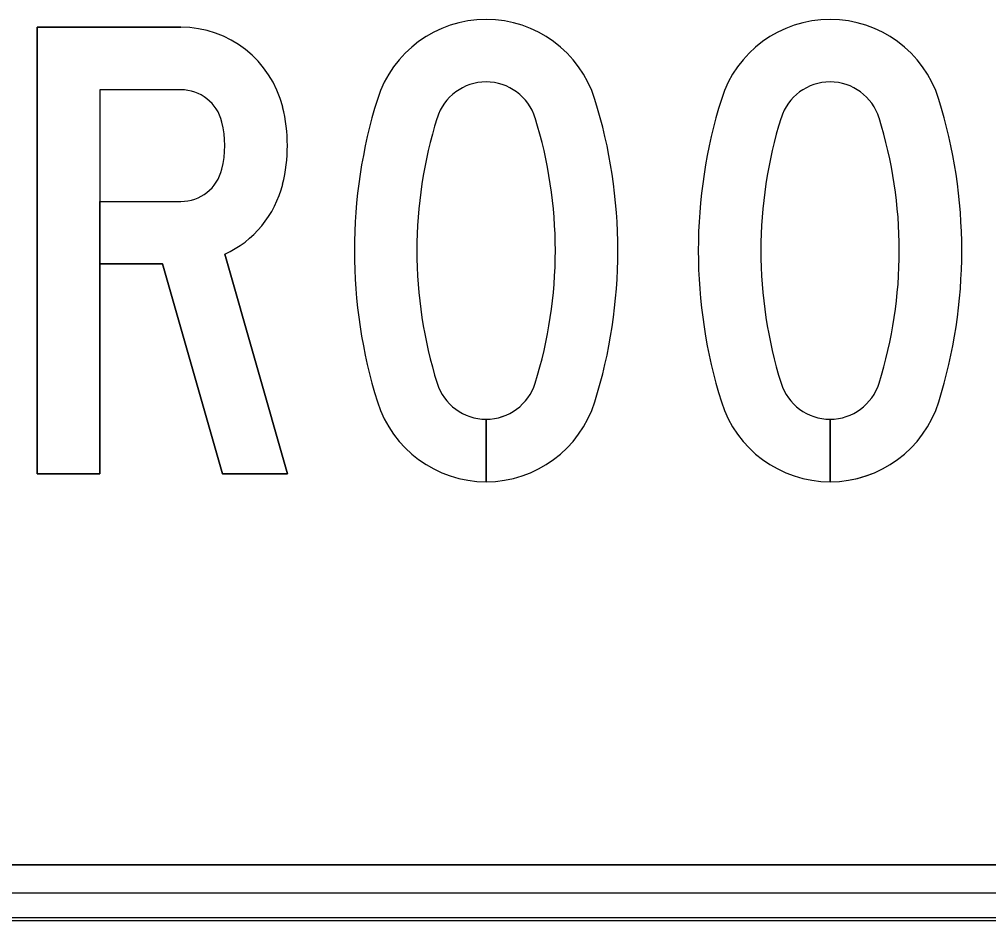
# Model space of a CAD drawing. Extents: x 0 to 770, y 0 to 495.
# Drawn here: x 255.86 to 294.03, y 398.62 to 434.11 of the extents above; entities that cross this region are included whole.
import ezdxf

# ---------------------------------------------------------------- set-up
doc = ezdxf.new("R2010")
doc.units = 0
for name, color, linetype in [('GSBWFill', 7, 'Continuous'), ('GSColorFill', 7, 'Continuous'), ('GSOutline', 7, 'Continuous')]:
    doc.layers.add(name, color=color, linetype=linetype)

msp = doc.modelspace()

# ---------------------------------------------------------------- linework, layer by layer
at = {"layer": 'GSBWFill'}
for p, q in [((262.216, 426.942), (262.216, 426.942)), ((274.243, 415.903), (274.243, 418.366)), ((274.244, 418.366), (274.244, 415.903)), ((287.79, 418.366), (287.79, 415.903)), ((287.79, 415.903), (287.79, 418.366)), ((329.616, 400.817), (243.863, 400.817)), ((243.863, 399.718), (329.616, 399.718)), ((243.852, 398.618), (329.616, 398.618))]:
    msp.add_line(p, q, dxfattribs=at)
for points in [[(262.216, 431.34), (259.026, 431.34), (259.026, 416.211), (256.563, 416.211), (256.563, 433.803), (262.216, 433.803)], [(263.952, 424.861), (266.415, 416.211), (263.854, 416.211), (261.499, 424.479), (259.027, 424.479), (259.027, 426.942), (262.216, 426.942)]]:
    msp.add_lwpolyline(points, dxfattribs=at)
for centre, radius, start, end in [((274.243, 429.625), 4.486, 17.3283, 162.6717), ((287.79, 429.625), 4.486, 17.3283, 162.6717), ((262.216, 429.669), 4.134, 13.8865, 90), ((274.243, 429.625), 2.023, 17.3283, 162.6717), ((287.79, 429.625), 2.023, 17.3283, 162.6717), ((262.216, 429.669), 1.671, 13.8865, 90), ((260.081, 429.141), 6.333, 346.1135, 13.8865), ((289.044, 425.007), 19.991, 162.6717, 197.3283), ((259.442, 425.007), 19.991, 342.6717, 17.3283), ((302.591, 425.007), 19.991, 162.6717, 197.3283), ((272.988, 425.007), 19.991, 342.6717, 17.3283), ((260.081, 429.141), 3.87, 346.1135, 13.8865), ((289.044, 425.007), 17.528, 162.6717, 197.3283), ((259.442, 425.007), 17.528, 342.6717, 17.3283), ((302.591, 425.007), 17.528, 162.6717, 197.3283), ((272.988, 425.007), 17.528, 342.6717, 17.3283), ((262.216, 428.614), 1.671, 270, 346.1135), ((262.216, 428.614), 4.134, 294.8221, 346.1135), ((274.243, 420.389), 2.023, 197.3283, 270), ((274.243, 420.389), 2.023, 270.0249, 342.6717), ((287.79, 420.389), 2.023, 197.3283, 270), ((287.79, 420.389), 2.023, 270.0249, 342.6717), ((274.243, 420.389), 4.486, 197.3283, 270), ((274.243, 420.389), 4.486, 270.0112, 342.6717), ((287.79, 420.389), 4.486, 197.3283, 270), ((287.79, 420.389), 4.486, 270.0112, 342.6717)]:
    msp.add_arc(centre, radius, start, end, dxfattribs=at)
at = {"layer": 'GSColorFill'}
for p, q in [((262.216, 426.942), (262.216, 426.942)), ((274.243, 415.903), (274.243, 418.366)), ((274.244, 418.366), (274.244, 415.903)), ((287.79, 418.366), (287.79, 415.903)), ((287.79, 415.903), (287.79, 418.366)), ((329.616, 400.817), (243.863, 400.817)), ((243.863, 399.718), (329.616, 399.718)), ((243.852, 398.618), (329.616, 398.618)), ((329.616, 398.728), (243.853, 398.728)), ((243.853, 398.618), (329.616, 398.618))]:
    msp.add_line(p, q, dxfattribs=at)
for points in [[(262.216, 431.34), (259.026, 431.34), (259.026, 416.211), (256.563, 416.211), (256.563, 433.803), (262.216, 433.803)], [(263.952, 424.861), (266.415, 416.211), (263.854, 416.211), (261.499, 424.479), (259.027, 424.479), (259.027, 426.942), (262.216, 426.942)]]:
    msp.add_lwpolyline(points, dxfattribs=at)
for centre, radius, start, end in [((274.243, 429.625), 4.486, 17.3283, 162.6717), ((287.79, 429.625), 4.486, 17.3283, 162.6717), ((262.216, 429.669), 4.134, 13.8865, 90), ((274.243, 429.625), 2.023, 17.3283, 162.6717), ((287.79, 429.625), 2.023, 17.3283, 162.6717), ((262.216, 429.669), 1.671, 13.8865, 90), ((260.081, 429.141), 6.333, 346.1135, 13.8865), ((289.044, 425.007), 19.991, 162.6717, 197.3283), ((259.442, 425.007), 19.991, 342.6717, 17.3283), ((302.591, 425.007), 19.991, 162.6717, 197.3283), ((272.988, 425.007), 19.991, 342.6717, 17.3283), ((260.081, 429.141), 3.87, 346.1135, 13.8865), ((289.044, 425.007), 17.528, 162.6717, 197.3283), ((259.442, 425.007), 17.528, 342.6717, 17.3283), ((302.591, 425.007), 17.528, 162.6717, 197.3283), ((272.988, 425.007), 17.528, 342.6717, 17.3283), ((262.216, 428.614), 1.671, 270, 346.1135), ((262.216, 428.614), 4.134, 294.8221, 346.1135), ((274.243, 420.389), 2.023, 197.3283, 270), ((274.243, 420.389), 2.023, 270.0249, 342.6717), ((287.79, 420.389), 2.023, 197.3283, 270), ((287.79, 420.389), 2.023, 270.0249, 342.6717), ((274.243, 420.389), 4.486, 197.3283, 270), ((274.243, 420.389), 4.486, 270.0112, 342.6717), ((287.79, 420.389), 4.486, 197.3283, 270), ((287.79, 420.389), 4.486, 270.0112, 342.6717)]:
    msp.add_arc(centre, radius, start, end, dxfattribs=at)
at = {"layer": 'GSOutline'}
for p, q in [((262.216, 433.803), (256.563, 433.803)), ((262.216, 431.34), (262.216, 431.34)), ((243.852, 400.817), (329.616, 400.817)), ((243.852, 399.718), (329.616, 399.718)), ((243.852, 398.618), (329.616, 398.618))]:
    msp.add_line(p, q, dxfattribs=at)
for points in [[(256.563, 433.803), (256.563, 416.211), (259.026, 416.211), (259.026, 424.479), (261.499, 424.479), (263.854, 416.211), (266.415, 416.211), (263.952, 424.861)], [(262.216, 431.34), (259.026, 431.34), (259.026, 426.942), (262.216, 426.942)]]:
    msp.add_lwpolyline(points, dxfattribs=at)
for centre, radius, start, end in [((274.243, 429.625), 4.486, 17.3283, 162.6717), ((287.79, 429.625), 4.486, 17.3283, 162.6717), ((262.216, 429.669), 4.134, 13.8865, 90), ((274.243, 429.625), 2.023, 17.3283, 162.6717), ((287.79, 429.625), 2.023, 17.3283, 162.6717), ((262.216, 429.669), 1.671, 13.8865, 90), ((260.081, 429.141), 6.333, 346.1135, 13.8865), ((289.044, 425.007), 19.991, 162.6717, 197.3283), ((259.442, 425.007), 19.991, 342.6717, 17.3283), ((302.591, 425.007), 19.991, 162.6717, 197.3283), ((272.988, 425.007), 19.991, 342.6717, 17.3283), ((260.081, 429.141), 3.87, 346.1135, 13.8865), ((289.044, 425.007), 17.528, 162.6717, 197.3283), ((259.442, 425.007), 17.528, 342.6717, 17.3283), ((302.591, 425.007), 17.528, 162.6717, 197.3283), ((272.988, 425.007), 17.528, 342.6717, 17.3283), ((262.216, 428.614), 1.671, 270, 346.1135), ((262.216, 428.614), 4.134, 294.8221, 346.1135), ((274.243, 420.389), 2.023, 197.3283, 342.6717), ((287.79, 420.389), 2.023, 197.3283, 342.6717), ((274.243, 420.389), 4.486, 197.3283, 342.6717), ((287.79, 420.389), 4.486, 197.3283, 342.6717)]:
    msp.add_arc(centre, radius, start, end, dxfattribs=at)

doc.saveas('drawing.dxf')
